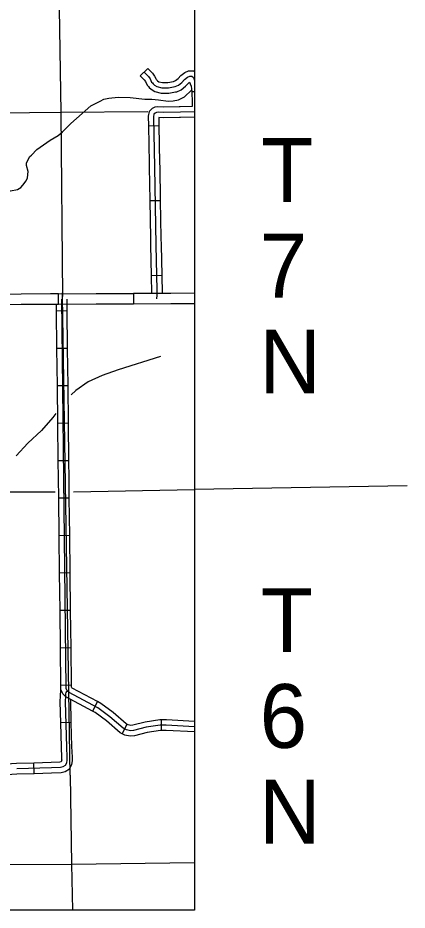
# Model space of a CAD drawing. Extents: x 1374139 to 1377472, y 1168351 to 1170484.
# Drawn here: x 1376547.6 to 1376657.4, y 1168653.8 to 1168905.5 of the extents above; entities that cross this region are included whole.
import ezdxf

# ---------------------------------------------------------------- set-up
doc = ezdxf.new("R2010")
doc.units = 0
for name, color, linetype in [('14', 7, 'Continuous'), ('26', 7, 'Continuous'), ('Default', 7, 'Continuous')]:
    doc.layers.add(name, color=color, linetype=linetype)

msp = doc.modelspace()

# ---------------------------------------------------------------- linework, layer by layer
at = {"layer": '14'}
msp.add_line((1376657.42, 1168773.51), (1376597.43, 1168772.42), dxfattribs=at)
at = {"layer": '26'}
msp.add_lwpolyline([(1375090, 1169579.43), (1376597.43, 1169579.43), (1376597.43, 1168653.79), (1375090, 1168653.79)], close=True, dxfattribs=at)
at = {"layer": 'Default'}
for p, q in [((1376582.16, 1168889.11), (1376584.3, 1168891.21)), ((1376596.7, 1168884.7), (1376597.43, 1168884.72)), ((1376584.43, 1168875.03), (1376587.43, 1168875.09)), ((1376584.81, 1168853.92), (1376587.81, 1168853.97)), ((1376585.21, 1168832.8), (1376588.21, 1168832.86)), ((1376559.14, 1168824.65), (1376559.13, 1168827.65)), ((1376562.38, 1168691.91), (1376560.22, 1168826.92)), ((1376580.25, 1168827.73), (1376580.26, 1168824.73)), ((1376561.55, 1168822.8), (1376558.55, 1168822.77)), ((1376561.67, 1168812.24), (1376558.67, 1168812.21)), ((1376561.79, 1168801.68), (1376558.79, 1168801.65)), ((1376561.9, 1168791.12), (1376558.9, 1168791.09)), ((1376562.02, 1168780.56), (1376559.02, 1168780.53)), ((1376562.15, 1168770.01), (1376559.15, 1168769.97)), ((1376562.27, 1168759.45), (1376559.27, 1168759.41)), ((1376562.39, 1168748.89), (1376559.39, 1168748.85)), ((1376562.52, 1168738.33), (1376559.52, 1168738.29)), ((1376562.64, 1168727.77), (1376559.64, 1168727.73)), ((1376562.77, 1168717.21), (1376559.77, 1168717.17)), ((1376570.06, 1168712.6), (1376568.65, 1168709.96)), ((1376588.05, 1168707.44), (1376588.03, 1168704.44)), ((1376562.71, 1168706.71), (1376559.71, 1168706.63)), ((1376578.37, 1168706.24), (1376577.08, 1168703.53)), ((1376552.21, 1168692.36), (1376552.12, 1168695.36))]:
    msp.add_line(p, q, dxfattribs=at)
for points in [[(1376558.91, 1168931.59), (1376559.73, 1168878.77)], [(1376584.3, 1168891.21), (1376585.59, 1168889.9), (1376586.21, 1168889.03), (1376586.62, 1168888.17), (1376586.69, 1168888.1), (1376586.84, 1168887.91), (1376587.06, 1168887.72), (1376587.43, 1168887.47), (1376588.41, 1168887.26), (1376589.96, 1168887.26), (1376591.55, 1168887.54)], [(1376582.16, 1168889.11), (1376583.29, 1168887.97), (1376583.61, 1168887.51), (1376584.1, 1168886.5), (1376584.43, 1168886.12), (1376584.7, 1168885.81), (1376585.21, 1168885.34), (1376586.25, 1168884.66), (1376588.09, 1168884.26), (1376590.22, 1168884.26), (1376592.06, 1168884.58)], [(1376583.23, 1168890.16), (1376584.44, 1168888.93), (1376584.91, 1168888.27), (1376585.36, 1168887.33), (1376585.56, 1168887.11), (1376585.77, 1168886.86), (1376586.14, 1168886.53), (1376586.84, 1168886.07), (1376588.25, 1168885.76), (1376590.09, 1168885.76), (1376592.02, 1168886.1), (1376592.91, 1168886.5), (1376593.89, 1168887.29), (1376594.59, 1168888.12), (1376595.48, 1168888.76), (1376596.09, 1168889.01), (1376596.67, 1168889.01), (1376597.13, 1168888.7), (1376597.43, 1168887.85)], [(1376591.55, 1168887.54), (1376591.57, 1168887.54), (1376592.11, 1168887.78), (1376592.83, 1168888.37), (1376593.56, 1168889.23), (1376594.75, 1168890.09), (1376595.8, 1168890.51), (1376597.13, 1168890.51), (1376597.43, 1168890.31)], [(1376592.06, 1168884.58), (1376592.46, 1168884.65), (1376593.7, 1168885.21), (1376594.94, 1168886.22), (1376595.62, 1168887.01), (1376596.03, 1168887.31), (1376596.18, 1168886.86), (1376596.48, 1168886.18), (1376596.7, 1168884.66), (1376596.7, 1168884.7)], [(1376575.91, 1168883.1), (1376579.34, 1168883.03), (1376583.41, 1168882.52), (1376585.43, 1168882.51), (1376587.28, 1168882.39), (1376589.99, 1168882.01), (1376591.44, 1168882.05), (1376592.97, 1168882.39), (1376594.63, 1168883.2), (1376596.63, 1168885.12)], [(1376596.7, 1168884.7), (1376596.79, 1168881.5), (1376596.81, 1168880.44), (1376593.45, 1168880.39), (1376593.1, 1168880.38)], [(1376561.47, 1168874.51), (1376562.61, 1168875.66), (1376568.23, 1168880.62), (1376570.81, 1168881.96), (1376571.88, 1168882.53), (1376573.31, 1168882.8), (1376575.91, 1168883.1)], [(1376559.73, 1168878.77), (1376533.25, 1168878.5)], [(1376584.3, 1168878.96), (1376559.73, 1168878.77)], [(1376559.73, 1168878.77), (1376560.22, 1168826.92), (1376560.21, 1168827.94)], [(1376593.1, 1168880.38), (1376588.72, 1168880.26), (1376587.13, 1168880.36), (1376586.28, 1168880.25), (1376585.47, 1168879.88), (1376584.62, 1168879.03), (1376584.38, 1168877.72), (1376584.43, 1168875.03)], [(1376597.43, 1168878.95), (1376593.48, 1168878.89), (1376588.7, 1168878.76), (1376587.18, 1168878.86), (1376586.69, 1168878.79), (1376586.34, 1168878.63), (1376586.02, 1168878.31), (1376585.89, 1168877.59), (1376586.15, 1168863.4), (1376586.53, 1168841.36), (1376586.79, 1168828.63), (1376586.82, 1168827.24), (1376586.73, 1168826.26)], [(1376593.18, 1168877.38), (1376588.67, 1168877.26), (1376587.39, 1168877.34), (1376587.43, 1168875.09)], [(1376597.43, 1168877.45), (1376593.51, 1168877.39), (1376593.18, 1168877.38)], [(1376536.16, 1168858.82), (1376538.78, 1168858.09), (1376543.23, 1168856.72), (1376545.54, 1168856.73), (1376547.56, 1168857.06), (1376548.44, 1168857.65), (1376549.05, 1168858.26), (1376549.95, 1168859.47), (1376550.32, 1168860.4), (1376550.53, 1168862.13), (1376550.05, 1168863.82), (1376550.1, 1168864.61), (1376551.01, 1168866.36), (1376551.5, 1168866.76), (1376552.97, 1168868.35), (1376556.75, 1168871), (1376559.01, 1168872.25), (1376560.24, 1168873.29), (1376561.47, 1168874.51)], [(1376584.43, 1168875.03), (1376584.63, 1168864.47)], [(1376587.43, 1168875.09), (1376587.62, 1168864.53)], [(1376584.63, 1168864.47), (1376584.65, 1168863.38), (1376584.81, 1168853.92)], [(1376587.62, 1168864.53), (1376587.64, 1168863.43), (1376587.81, 1168853.97)], [(1376584.81, 1168853.92), (1376585, 1168843.36)], [(1376587.81, 1168853.97), (1376588, 1168843.41)], [(1376585, 1168843.36), (1376585.03, 1168841.33), (1376585.21, 1168832.8)], [(1376588, 1168843.41), (1376588.03, 1168841.39), (1376588.21, 1168832.86)], [(1376585.21, 1168832.8), (1376585.31, 1168827.75)], [(1376588.21, 1168832.86), (1376588.31, 1168827.76)], [(1376548.57, 1168827.58), (1376533.87, 1168827.49)], [(1376559.13, 1168827.65), (1376556.8, 1168827.64), (1376548.57, 1168827.58)], [(1376559.13, 1168827.65), (1376569.69, 1168827.69)], [(1376597.43, 1168705.54), (1376589.5, 1168705.93), (1376587.77, 1168705.95), (1376583.81, 1168705.36), (1376580.29, 1168704.45), (1376579.36, 1168704.38), (1376578.29, 1168704.62), (1376577.31, 1168705.08), (1376573.53, 1168708.36), (1376570.23, 1168710.82), (1376562.07, 1168715.16), (1376561.56, 1168715.67), (1376561.28, 1168716.33), (1376560.58, 1168775.65), (1376560.01, 1168826.15)], [(1376561.55, 1168822.8), (1376561.51, 1168826.17)], [(1376569.69, 1168827.69), (1376580.25, 1168827.73)], [(1376590.81, 1168827.77), (1376580.25, 1168827.73)], [(1376597.43, 1168827.8), (1376590.81, 1168827.77)], [(1376548.58, 1168824.59), (1376531.79, 1168824.48)], [(1376559.14, 1168824.65), (1376556.81, 1168824.64), (1376548.58, 1168824.59)], [(1376558.55, 1168822.77), (1376558.53, 1168824.65)], [(1376569.7, 1168824.69), (1376559.14, 1168824.65)], [(1376580.26, 1168824.73), (1376569.7, 1168824.69)], [(1376590.82, 1168824.77), (1376580.26, 1168824.73)], [(1376597.43, 1168824.8), (1376590.82, 1168824.77)], [(1376558.67, 1168812.21), (1376558.55, 1168822.77)], [(1376561.67, 1168812.24), (1376561.55, 1168822.8)], [(1376558.79, 1168801.65), (1376558.67, 1168812.21)], [(1376561.79, 1168801.68), (1376561.67, 1168812.24)], [(1376587.88, 1168809.97), (1376575.96, 1168806.21), (1376571.41, 1168804.58), (1376567.5, 1168802.84), (1376563.99, 1168800.39), (1376562.69, 1168799.17), (1376562.68, 1168799.17)], [(1376558.9, 1168791.09), (1376558.79, 1168801.65)], [(1376561.9, 1168791.12), (1376561.79, 1168801.68)], [(1376558.31, 1168793.85), (1376557.52, 1168792.77), (1376554.28, 1168789.08), (1376550.49, 1168785.53), (1376547.14, 1168781.92)], [(1376559.02, 1168780.53), (1376558.9, 1168791.09)], [(1376562.02, 1168780.56), (1376561.9, 1168791.12)], [(1376559.15, 1168769.97), (1376559.08, 1168775.63), (1376559.02, 1168780.53)], [(1376562.15, 1168770.01), (1376562.08, 1168775.67), (1376562.02, 1168780.56)], [(1376472.06, 1168771.75), (1376558.13, 1168771.76)], [(1376563.33, 1168771.8), (1376597.43, 1168772.42)], [(1376559.27, 1168759.41), (1376559.15, 1168769.97)], [(1376562.27, 1168759.45), (1376562.15, 1168770.01)], [(1376559.39, 1168748.85), (1376559.27, 1168759.41)], [(1376562.39, 1168748.89), (1376562.27, 1168759.45)], [(1376559.52, 1168738.29), (1376559.39, 1168748.85)], [(1376562.52, 1168738.33), (1376562.39, 1168748.89)], [(1376559.64, 1168727.73), (1376559.52, 1168738.29)], [(1376562.64, 1168727.77), (1376562.52, 1168738.33)], [(1376559.77, 1168717.17), (1376559.64, 1168727.73)], [(1376562.77, 1168717.21), (1376562.64, 1168727.77)], [(1376547.3, 1168693.71), (1376557.08, 1168694.01), (1376559.66, 1168694.14), (1376560.38, 1168694.32), (1376561.07, 1168694.71), (1376561.44, 1168695.36), (1376561.57, 1168696.05), (1376561.57, 1168696.86), (1376561.4, 1168699.85), (1376561.05, 1168712.52), (1376561.14, 1168714.12), (1376561.2, 1168714.77), (1376561.3, 1168715.14), (1376561.41, 1168715.43), (1376561.56, 1168715.67)], [(1376559.71, 1168706.63), (1376559.54, 1168712.54), (1376559.65, 1168714.23), (1376559.8, 1168715.97)], [(1376568.65, 1168709.96), (1376561.17, 1168713.94), (1376560.29, 1168714.82), (1376559.78, 1168716.01), (1376559.77, 1168717.17)], [(1376570.06, 1168712.6), (1376562.97, 1168716.38), (1376562.82, 1168716.53), (1376562.77, 1168716.64), (1376562.77, 1168717.21)], [(1376562.71, 1168706.71), (1376562.53, 1168713.22)], [(1376578.37, 1168706.24), (1376578.14, 1168706.35), (1376574.47, 1168709.53), (1376571.04, 1168712.09), (1376570.06, 1168712.6)], [(1376577.08, 1168703.53), (1376576.48, 1168703.82), (1376572.59, 1168707.19), (1376569.43, 1168709.55), (1376568.65, 1168709.96)], [(1376588.05, 1168707.44), (1376587.66, 1168707.45), (1376583.51, 1168706.84), (1376580.05, 1168705.94), (1376579.47, 1168705.9), (1376578.78, 1168706.05), (1376578.37, 1168706.24)], [(1376597.43, 1168707.04), (1376589.54, 1168707.43), (1376588.05, 1168707.44)], [(1376560.07, 1168696.12), (1376560.07, 1168696.81), (1376559.9, 1168699.79), (1376559.71, 1168706.63)], [(1376563.07, 1168696.12), (1376563.07, 1168696.9), (1376562.9, 1168699.92), (1376562.71, 1168706.71)], [(1376588.03, 1168704.44), (1376587.87, 1168704.44), (1376584.11, 1168703.89), (1376580.54, 1168702.97), (1376579.26, 1168702.87), (1376577.8, 1168703.19), (1376577.08, 1168703.53)], [(1376597.43, 1168704.04), (1376589.46, 1168704.43), (1376588.03, 1168704.44)], [(1376541.52, 1168694.84), (1376547.23, 1168695.21), (1376552.12, 1168695.36)], [(1376552.12, 1168695.36), (1376557.02, 1168695.51), (1376559.45, 1168695.64), (1376559.82, 1168695.73), (1376559.97, 1168695.81), (1376560.01, 1168695.88), (1376560.07, 1168696.19), (1376560.07, 1168696.12)], [(1376552.21, 1168692.36), (1376557.14, 1168692.52), (1376559.88, 1168692.65), (1376560.93, 1168692.91), (1376562.17, 1168693.61), (1376562.87, 1168694.84), (1376563.07, 1168695.91), (1376563.07, 1168696.12)], [(1376541.72, 1168691.84), (1376547.37, 1168692.21), (1376552.21, 1168692.36)], [(1376562.38, 1168691.91), (1376562.76, 1168666.77)], [(1376562.76, 1168666.77), (1376597.43, 1168667.19)], [(1376535.18, 1168666.68), (1376562.76, 1168666.77)], [(1376562.76, 1168666.77), (1376563.05, 1168653.79)]]:
    msp.add_lwpolyline(points, dxfattribs=at)

# ---------------------------------------------------------------- texts
for s, p in [('T', (1376616.23, 1168853.56)), ('7', (1376615.85, 1168826.56)), ('N', (1376615.72, 1168799.56)), ('T', (1376616.17, 1168726.56)), ('6', (1376615.83, 1168699.56)), ('N', (1376615.66, 1168672.56))]:
    msp.add_text(s, height=18, dxfattribs=at).set_placement(p)

doc.saveas('drawing.dxf')
